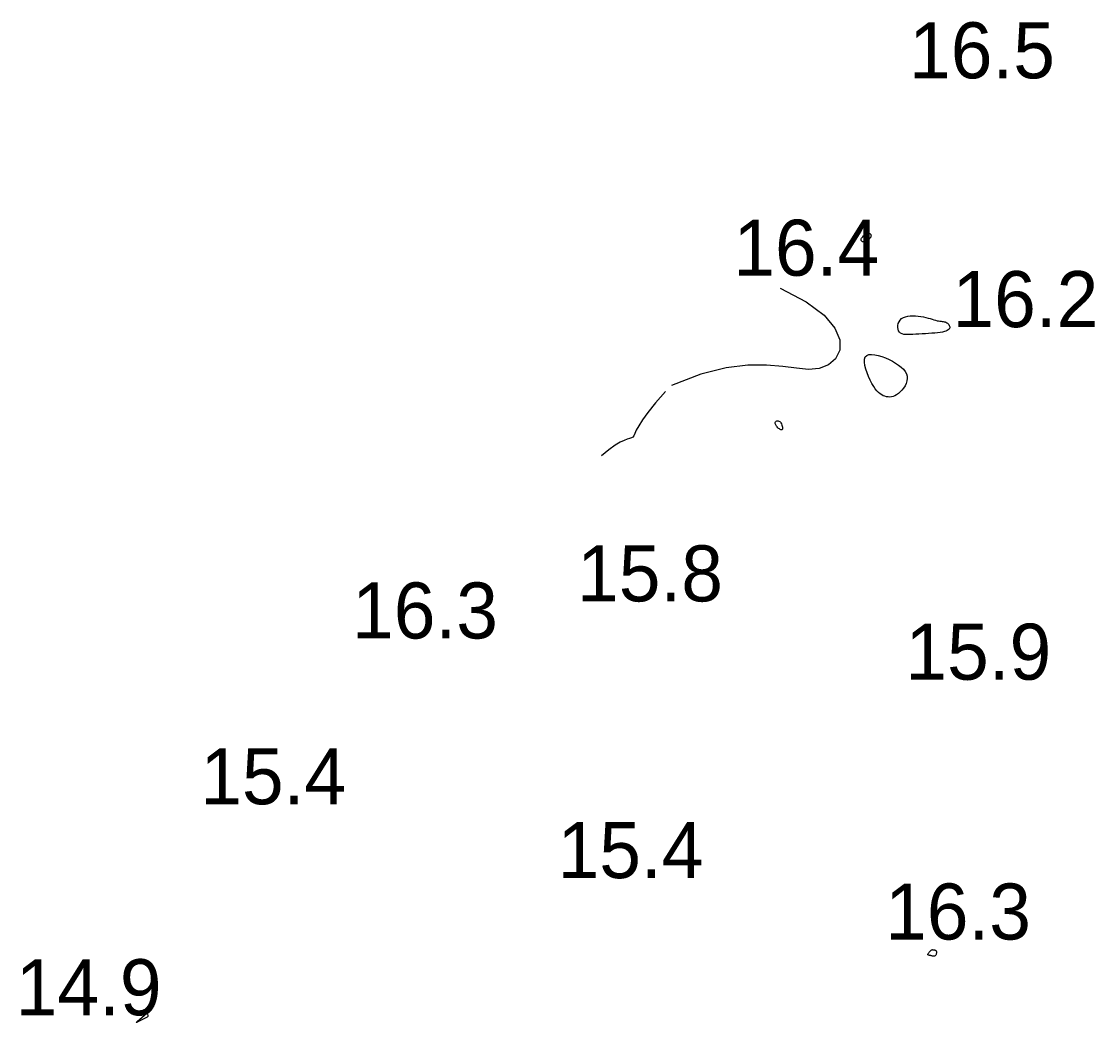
# Model space of a CAD drawing. Extents: x 3040093 to 3056816, y 408076 to 509144.
# Drawn here: x 3045341.2 to 3045437, y 434288.9 to 434378.3 of the extents above; entities that cross this region are included whole.
import ezdxf

# ---------------------------------------------------------------- set-up
doc = ezdxf.new("R2010")
doc.units = 0
for name, color, linetype in [('V-CHAN-CONT-EL15', 7, 'Continuous'), ('V-CHAN-CONT-EL17', 7, 'Continuous'), ('V-TOPO-SOUN-0610', 7, 'Continuous')]:
    doc.layers.add(name, color=color, linetype=linetype)

msp = doc.modelspace()

# ---------------------------------------------------------------- linework, layer by layer
at = {"layer": 'V-CHAN-CONT-EL15'}
msp.add_lwpolyline([(3045352.406, 434289.772), (3045352.431, 434289.774), (3045352.449, 434289.758), (3045352.461, 434289.724), (3045352.498, 434289.555), (3045352.501, 434289.515), (3045352.492, 434289.482), (3045352.471, 434289.453), (3045352.439, 434289.431), (3045351.611, 434289.01), (3045351.495, 434288.957), (3045351.449, 434288.95), (3045351.474, 434288.989), (3045351.568, 434289.075), (3045352.376, 434289.753)], close=True, dxfattribs=at)
at = {"layer": 'V-CHAN-CONT-EL17'}
for points in [[(3045416.231, 434358.663), (3045416.2, 434358.687), (3045416.174, 434358.717), (3045416.155, 434358.752), (3045416.146, 434358.794), (3045416.147, 434358.841), (3045416.161, 434358.895), (3045416.19, 434358.956), (3045416.235, 434359.023), (3045416.293, 434359.093), (3045416.362, 434359.163), (3045416.439, 434359.23), (3045416.52, 434359.29), (3045416.603, 434359.341), (3045416.684, 434359.38), (3045416.76, 434359.402), (3045416.829, 434359.405), (3045416.89, 434359.392), (3045416.941, 434359.364), (3045416.982, 434359.325), (3045417.012, 434359.276), (3045417.03, 434359.221), (3045417.035, 434359.162), (3045417.026, 434359.101), (3045417.003, 434359.041), (3045416.968, 434358.982), (3045416.922, 434358.926), (3045416.869, 434358.873), (3045416.811, 434358.823), (3045416.75, 434358.778), (3045416.688, 434358.738), (3045416.628, 434358.704), (3045416.572, 434358.675), (3045416.519, 434358.653), (3045416.47, 434358.637), (3045416.424, 434358.627), (3045416.381, 434358.623), (3045416.341, 434358.625), (3045416.303, 434358.632), (3045416.266, 434358.645)], [(3045419.492, 434350.687), (3045419.443, 434350.832), (3045419.422, 434350.993), (3045419.43, 434351.162), (3045419.466, 434351.334), (3045419.533, 434351.498), (3045419.631, 434351.649), (3045419.76, 434351.777), (3045419.92, 434351.878), (3045420.107, 434351.952), (3045420.315, 434352.002), (3045420.539, 434352.03), (3045420.773, 434352.038), (3045421.013, 434352.03), (3045421.252, 434352.008), (3045421.485, 434351.975), (3045421.709, 434351.933), (3045421.92, 434351.885), (3045422.121, 434351.833), (3045422.309, 434351.779), (3045422.485, 434351.726), (3045422.649, 434351.676), (3045422.801, 434351.633), (3045422.94, 434351.597), (3045423.067, 434351.571), (3045423.182, 434351.553), (3045423.287, 434351.54), (3045423.384, 434351.529), (3045423.473, 434351.518), (3045423.557, 434351.504), (3045423.636, 434351.483), (3045423.712, 434351.454), (3045423.787, 434351.414), (3045423.857, 434351.365), (3045423.92, 434351.307), (3045423.976, 434351.244), (3045424.02, 434351.176), (3045424.051, 434351.106), (3045424.066, 434351.035), (3045424.063, 434350.965), (3045424.04, 434350.898), (3045423.996, 434350.835), (3045423.928, 434350.775), (3045423.837, 434350.72), (3045423.72, 434350.668), (3045423.577, 434350.622), (3045423.406, 434350.581), (3045423.206, 434350.545), (3045422.977, 434350.515), (3045422.724, 434350.49), (3045422.453, 434350.469), (3045422.17, 434350.451), (3045421.881, 434350.435), (3045421.591, 434350.421), (3045421.306, 434350.406), (3045421.033, 434350.391), (3045420.777, 434350.375), (3045420.54, 434350.361), (3045420.322, 434350.354), (3045420.125, 434350.358), (3045419.95, 434350.377), (3045419.798, 434350.415), (3045419.671, 434350.478), (3045419.568, 434350.567)], [(3045416.963, 434346.278), (3045416.813, 434346.602), (3045416.676, 434346.939), (3045416.562, 434347.278), (3045416.48, 434347.604), (3045416.439, 434347.902), (3045416.449, 434348.159), (3045416.518, 434348.36), (3045416.653, 434348.496), (3045416.846, 434348.57), (3045417.087, 434348.589), (3045417.365, 434348.561), (3045417.67, 434348.494), (3045417.99, 434348.394), (3045418.316, 434348.269), (3045418.637, 434348.127), (3045418.943, 434347.973), (3045419.229, 434347.81), (3045419.49, 434347.638), (3045419.721, 434347.456), (3045419.918, 434347.267), (3045420.076, 434347.069), (3045420.19, 434346.864), (3045420.256, 434346.652), (3045420.271, 434346.434), (3045420.241, 434346.213), (3045420.171, 434345.995), (3045420.069, 434345.784), (3045419.943, 434345.584), (3045419.797, 434345.399), (3045419.641, 434345.234), (3045419.48, 434345.094), (3045419.321, 434344.981), (3045419.164, 434344.896), (3045419.009, 434344.835), (3045418.856, 434344.798), (3045418.706, 434344.783), (3045418.558, 434344.788), (3045418.412, 434344.81), (3045418.269, 434344.849), (3045418.127, 434344.903), (3045417.986, 434344.975), (3045417.845, 434345.069), (3045417.704, 434345.188), (3045417.562, 434345.335), (3045417.417, 434345.514), (3045417.27, 434345.73), (3045417.118, 434345.984)], [(3045408.608, 434342.172), (3045408.562, 434342.236), (3045408.525, 434342.299), (3045408.497, 434342.359), (3045408.479, 434342.416), (3045408.473, 434342.47), (3045408.479, 434342.519), (3045408.498, 434342.562), (3045408.531, 434342.599), (3045408.576, 434342.628), (3045408.63, 434342.647), (3045408.69, 434342.655), (3045408.754, 434342.65), (3045408.819, 434342.63), (3045408.882, 434342.593), (3045408.942, 434342.538), (3045408.996, 434342.465), (3045409.042, 434342.377), (3045409.079, 434342.281), (3045409.107, 434342.182), (3045409.125, 434342.086), (3045409.131, 434341.999), (3045409.125, 434341.927), (3045409.106, 434341.874), (3045409.073, 434341.846), (3045409.028, 434341.841), (3045408.975, 434341.855), (3045408.915, 434341.886), (3045408.851, 434341.93), (3045408.786, 434341.983), (3045408.722, 434342.044), (3045408.662, 434342.108)], [(3045422.11, 434295.064), (3045422.128, 434295.101), (3045422.155, 434295.143), (3045422.187, 434295.186), (3045422.223, 434295.23), (3045422.261, 434295.273), (3045422.298, 434295.312), (3045422.332, 434295.347), (3045422.362, 434295.376), (3045422.387, 434295.4), (3045422.409, 434295.418), (3045422.429, 434295.432), (3045422.446, 434295.441), (3045422.463, 434295.448), (3045422.48, 434295.452), (3045422.497, 434295.454), (3045422.515, 434295.455), (3045422.535, 434295.454), (3045422.557, 434295.452), (3045422.579, 434295.449), (3045422.603, 434295.446), (3045422.628, 434295.442), (3045422.655, 434295.438), (3045422.682, 434295.434), (3045422.711, 434295.429), (3045422.739, 434295.423), (3045422.767, 434295.415), (3045422.794, 434295.403), (3045422.818, 434295.387), (3045422.838, 434295.364), (3045422.855, 434295.334), (3045422.866, 434295.296), (3045422.871, 434295.249), (3045422.87, 434295.195), (3045422.863, 434295.137), (3045422.85, 434295.079), (3045422.832, 434295.022), (3045422.808, 434294.97), (3045422.779, 434294.925), (3045422.745, 434294.892), (3045422.706, 434294.87), (3045422.663, 434294.861), (3045422.616, 434294.86), (3045422.566, 434294.866), (3045422.515, 434294.878), (3045422.462, 434294.892), (3045422.41, 434294.908), (3045422.357, 434294.922), (3045422.306, 434294.934), (3045422.258, 434294.943), (3045422.214, 434294.952), (3045422.175, 434294.961), (3045422.143, 434294.973), (3045422.119, 434294.988), (3045422.104, 434295.007), (3045422.101, 434295.032)]]:
    msp.add_lwpolyline(points, close=True, dxfattribs=at)
for points in [[(3045408.938, 434354.508), (3045411.244, 434353.281), (3045412.839, 434352.078), (3045413.811, 434350.933), (3045414.247, 434349.883), (3045414.236, 434348.962), (3045413.866, 434348.205), (3045413.226, 434347.649), (3045412.402, 434347.327), (3045411.463, 434347.252), (3045410.393, 434347.347), (3045409.156, 434347.509), (3045407.718, 434347.639), (3045406.041, 434347.635), (3045404.09, 434347.397), (3045401.83, 434346.822), (3045399.224, 434345.811)], [(3045398.693, 434345.282), (3045397.791, 434344.254), (3045397.116, 434343.413), (3045396.63, 434342.739), (3045396.298, 434342.212), (3045396.082, 434341.814), (3045395.946, 434341.526), (3045395.852, 434341.328), (3045395.764, 434341.202), (3045395.649, 434341.126), (3045395.49, 434341.072), (3045395.277, 434341.01), (3045394.996, 434340.91), (3045394.637, 434340.741), (3045394.187, 434340.474), (3045393.634, 434340.077), (3045392.965, 434339.522)]]:
    msp.add_lwpolyline(points, dxfattribs=at)

# ---------------------------------------------------------------- texts
at = {"layer": 'V-TOPO-SOUN-0610'}
for s, p in [('16.5 ', (3045420.433, 434373.23)), ('16.4 ', (3045404.743, 434355.61)), ('16.2 ', (3045424.303, 434351.02)), ('15.8 ', (3045390.803, 434326.54)), ('16.3 ', (3045370.723, 434323.23)), ('15.9 ', (3045420.103, 434319.55)), ('15.4 ', (3045357.173, 434308.43)), ('15.4 ', (3045389.063, 434301.84)), ('16.3 ', (3045418.293, 434296.36)), ('14.9 ', (3045340.703, 434289.6))]:
    msp.add_text(s, height=5, dxfattribs=at).set_placement(p)

doc.saveas('drawing.dxf')
